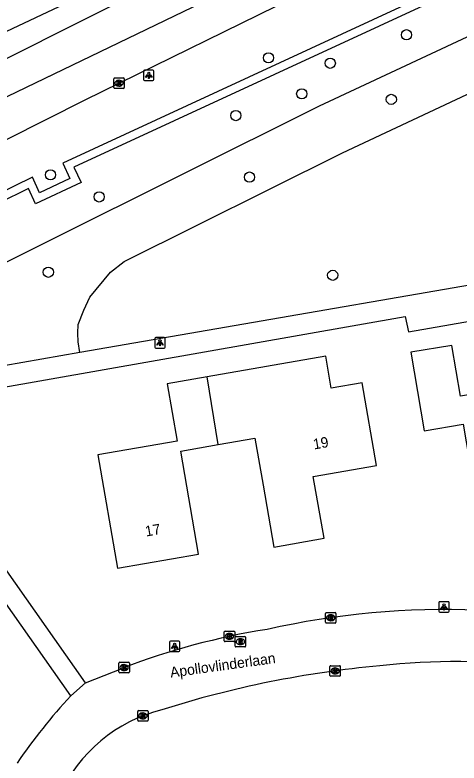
# Model space of a CAD drawing. Extents: x 162880 to 165536, y 384011 to 385179.
# Drawn here: x 164092.3 to 164134.9, y 384837.1 to 384908.7 of the extents above; entities that cross this region are included whole.
import ezdxf

# ---------------------------------------------------------------- set-up
doc = ezdxf.new("R2010")
doc.units = 0
for name, color, linetype in [('IMGEO_Berm_groen', 7, 'Continuous'), ('IMGEO_Boom', 7, 'Continuous'), ('IMGEO_Kolk', 7, 'Continuous'), ('IMGEO_Lichtpunt', 7, 'Continuous'), ('IMGEO_Loofbos', 7, 'Continuous'), ('IMGEO_Muur', 7, 'Continuous'), ('IMGEO_Openbare_ruimte_label', 7, 'Continuous'), ('IMGEO_Pand', 7, 'Continuous'), ('IMGEO_Pand_nummerreeks', 7, 'Continuous'), ('IMGEO_Rijbaan_lokaal_open', 7, 'Continuous'), ('IMGEO_Rijbaan_regionaal_gesloten', 7, 'Continuous'), ('IMGEO_Rioolput', 7, 'Continuous'), ('IMGEO_Voetpad_open', 7, 'Continuous')]:
    doc.layers.add(name, color=color, linetype=linetype)

msp = doc.modelspace()

# ---------------------------------------------------------------- linework, layer by layer
at = {"layer": 'IMGEO_Berm_groen'}
msp.add_lwpolyline([(164032.217, 384879.224), (164014.851, 384870.509), (164000.823, 384865.023), (164000, 384866.661), (163999.359, 384867.935), (164000, 384868.261), (164031.141, 384884.054), (164051.674, 384894.17), (164064.505, 384899.777), (164088.191, 384911.335), (164096.663, 384913.702), (164127.582, 384928.701), (164147.03, 384936.344), (164147.757, 384935.078), (164145.154, 384932.484), (164032.217, 384879.224)], dxfattribs=at)
at = {"layer": 'IMGEO_Boom'}
for centre in [(164129.839, 384906.842), (164116.619, 384904.627), (164122.534, 384904.112), (164119.8, 384901.18), (164128.381, 384900.651), (164113.48, 384899.1), (164095.728, 384893.426), (164114.793, 384893.208), (164100.395, 384891.305), (164095.52, 384884.092), (164122.764, 384883.8)]:
    msp.add_circle(centre, 0.489, dxfattribs=at)
at = {"layer": 'IMGEO_Kolk'}
for p, q in [((164101.791, 384901.776), (164101.791, 384902.628)), ((164101.866, 384902.702), (164102.718, 384902.702)), ((164102.279, 384902.482), (164102.304, 384902.482)), ((164102.792, 384902.628), (164102.792, 384901.776)), ((164102.718, 384901.702), (164101.866, 384901.702)), ((164102.302, 384901.922), (164102.277, 384901.922)), ((164122.073, 384850.562), (164122.073, 384851.414)), ((164122.148, 384851.488), (164123, 384851.488)), ((164122.561, 384851.268), (164122.586, 384851.268)), ((164123.074, 384851.414), (164123.074, 384850.562)), ((164122.584, 384850.708), (164122.559, 384850.708)), ((164123, 384850.488), (164122.148, 384850.488)), ((164112.373, 384848.781), (164112.373, 384849.633)), ((164112.448, 384849.707), (164113.3, 384849.707)), ((164112.861, 384849.487), (164112.886, 384849.487)), ((164113.374, 384849.633), (164113.374, 384848.781)), ((164113.3, 384848.707), (164112.448, 384848.707)), ((164112.884, 384848.927), (164112.859, 384848.927)), ((164102.28, 384845.799), (164102.28, 384846.651)), ((164102.355, 384846.725), (164103.207, 384846.725)), ((164102.768, 384846.505), (164102.793, 384846.505)), ((164103.281, 384846.651), (164103.281, 384845.799)), ((164122.495, 384845.476), (164122.495, 384846.328)), ((164122.57, 384846.402), (164123.422, 384846.402)), ((164123.496, 384846.328), (164123.496, 384845.476)), ((164103.207, 384845.725), (164102.355, 384845.725)), ((164102.791, 384845.945), (164102.766, 384845.945)), ((164123.006, 384845.622), (164122.981, 384845.622)), ((164122.983, 384846.182), (164123.008, 384846.182)), ((164123.422, 384845.402), (164122.57, 384845.402)), ((164104.085, 384841.169), (164104.085, 384842.021)), ((164104.16, 384842.095), (164105.012, 384842.095)), ((164105.086, 384842.021), (164105.086, 384841.169)), ((164104.596, 384841.315), (164104.571, 384841.315)), ((164104.573, 384841.875), (164104.598, 384841.875)), ((164105.012, 384841.095), (164104.16, 384841.095))]:
    msp.add_line(p, q, dxfattribs=at)
for points in [[(164101.791, 384901.776), (164101.791, 384902.628)], [(164101.866, 384902.702), (164102.718, 384902.702)], [(164102.112, 384902.402), (164102.235, 384902.402), (164102.235, 384902.251), (164102.365, 384902.402), (164102.529, 384902.402), (164102.383, 384902.251), (164102.536, 384902.002), (164102.384, 384902.002), (164102.299, 384902.166), (164102.235, 384902.099), (164102.235, 384902.002), (164102.112, 384902.002), (164102.112, 384902.402)], [(164102.792, 384902.628), (164102.792, 384901.776)], [(164102.718, 384901.702), (164101.866, 384901.702)], [(164122.073, 384850.562), (164122.073, 384851.414)], [(164122.148, 384851.488), (164123, 384851.488)], [(164123.074, 384851.414), (164123.074, 384850.562)], [(164122.394, 384851.188), (164122.517, 384851.188), (164122.517, 384851.037), (164122.647, 384851.188), (164122.811, 384851.188), (164122.665, 384851.037), (164122.818, 384850.788), (164122.666, 384850.788), (164122.581, 384850.952), (164122.517, 384850.885), (164122.517, 384850.788), (164122.394, 384850.788), (164122.394, 384851.188)], [(164123, 384850.488), (164122.148, 384850.488)], [(164112.373, 384848.781), (164112.373, 384849.633)], [(164112.448, 384849.707), (164113.3, 384849.707)], [(164112.694, 384849.407), (164112.817, 384849.407), (164112.817, 384849.256), (164112.947, 384849.407), (164113.111, 384849.407), (164112.965, 384849.256), (164113.118, 384849.007), (164112.966, 384849.007), (164112.881, 384849.171), (164112.817, 384849.104), (164112.817, 384849.007), (164112.694, 384849.007), (164112.694, 384849.407)], [(164113.374, 384849.633), (164113.374, 384848.781)], [(164113.3, 384848.707), (164112.448, 384848.707)], [(164102.28, 384845.799), (164102.28, 384846.651)], [(164102.355, 384846.725), (164103.207, 384846.725)], [(164102.601, 384846.425), (164102.724, 384846.425), (164102.724, 384846.274), (164102.854, 384846.425), (164103.018, 384846.425), (164102.872, 384846.274), (164103.025, 384846.025), (164102.873, 384846.025), (164102.788, 384846.189), (164102.724, 384846.122), (164102.724, 384846.025), (164102.601, 384846.025), (164102.601, 384846.425)], [(164103.281, 384846.651), (164103.281, 384845.799)], [(164122.495, 384845.476), (164122.495, 384846.328)], [(164122.57, 384846.402), (164123.422, 384846.402)], [(164123.496, 384846.328), (164123.496, 384845.476)], [(164103.207, 384845.725), (164102.355, 384845.725)], [(164122.816, 384846.102), (164122.939, 384846.102), (164122.939, 384845.951), (164123.069, 384846.102), (164123.233, 384846.102), (164123.087, 384845.951), (164123.24, 384845.702), (164123.088, 384845.702), (164123.003, 384845.866), (164122.939, 384845.799), (164122.939, 384845.702), (164122.816, 384845.702), (164122.816, 384846.102)], [(164123.422, 384845.402), (164122.57, 384845.402)], [(164104.085, 384841.169), (164104.085, 384842.021)], [(164104.16, 384842.095), (164105.012, 384842.095)], [(164105.086, 384842.021), (164105.086, 384841.169)], [(164104.406, 384841.795), (164104.529, 384841.795), (164104.529, 384841.644), (164104.659, 384841.795), (164104.823, 384841.795), (164104.677, 384841.644), (164104.83, 384841.395), (164104.678, 384841.395), (164104.593, 384841.559), (164104.529, 384841.492), (164104.529, 384841.395), (164104.406, 384841.395), (164104.406, 384841.795)], [(164105.012, 384841.095), (164104.16, 384841.095)]]:
    msp.add_lwpolyline(points, dxfattribs=at)
for centre, start, end in [((164101.868, 384902.626), 91.55205, 178.44795), ((164101.868, 384902.626), 91.55205, 178.44795), ((164102.716, 384902.626), 1.55205, 88.44795), ((164102.716, 384902.626), 1.55205, 88.44795), ((164101.868, 384901.778), 181.55205, 268.44795), ((164101.868, 384901.778), 181.55205, 268.44795), ((164102.716, 384901.778), 271.55205, 358.44795), ((164102.716, 384901.778), 271.55205, 358.44795), ((164122.15, 384851.412), 91.55205, 178.44795), ((164122.15, 384851.412), 91.55205, 178.44795), ((164122.998, 384851.412), 1.55205, 88.44795), ((164122.998, 384851.412), 1.55205, 88.44795), ((164122.15, 384850.564), 181.55205, 268.44795), ((164122.15, 384850.564), 181.55205, 268.44795), ((164122.998, 384850.564), 271.55205, 358.44795), ((164122.998, 384850.564), 271.55205, 358.44795), ((164112.45, 384849.631), 91.55205, 178.44795), ((164112.45, 384849.631), 91.55205, 178.44795), ((164113.298, 384849.631), 1.55205, 88.44795), ((164113.298, 384849.631), 1.55205, 88.44795), ((164112.45, 384848.783), 181.55205, 268.44795), ((164112.45, 384848.783), 181.55205, 268.44795), ((164113.298, 384848.783), 271.55205, 358.44795), ((164113.298, 384848.783), 271.55205, 358.44795), ((164102.357, 384846.649), 91.55205, 178.44795), ((164102.357, 384846.649), 91.55205, 178.44795), ((164103.205, 384846.649), 1.55205, 88.44795), ((164103.205, 384846.649), 1.55205, 88.44795), ((164122.572, 384846.326), 91.55205, 178.44795), ((164122.572, 384846.326), 91.55205, 178.44795), ((164123.42, 384846.326), 1.55205, 88.44795), ((164123.42, 384846.326), 1.55205, 88.44795), ((164102.357, 384845.801), 181.55205, 268.44795), ((164102.357, 384845.801), 181.55205, 268.44795), ((164103.205, 384845.801), 271.55205, 358.44795), ((164103.205, 384845.801), 271.55205, 358.44795), ((164122.572, 384845.478), 181.55205, 268.44795), ((164122.572, 384845.478), 181.55205, 268.44795), ((164123.42, 384845.478), 271.55205, 358.44795), ((164123.42, 384845.478), 271.55205, 358.44795), ((164104.162, 384842.019), 91.55205, 178.44795), ((164104.162, 384842.019), 91.55205, 178.44795), ((164105.01, 384842.019), 1.55205, 88.44795), ((164105.01, 384842.019), 1.55205, 88.44795), ((164104.162, 384841.171), 181.55205, 268.44795), ((164104.162, 384841.171), 181.55205, 268.44795), ((164105.01, 384841.171), 271.55205, 358.44795), ((164105.01, 384841.171), 271.55205, 358.44795)]:
    msp.add_arc(centre, 0.0765, start, end, dxfattribs=at)
for centre, major_axis, ratio, start_param, end_param in [((164102.278, 384902.202), (-0.387, 0.002), 0.722429, 4.712389, 7.853982), ((164102.303, 384902.202), (-0.39, 0.002), 0.717154, 1.570796, 4.712389), ((164122.56, 384850.988), (-0.387, 0.002), 0.722429, 4.712389, 7.853982), ((164122.585, 384850.988), (-0.39, 0.002), 0.717154, 1.570796, 4.712389), ((164112.86, 384849.207), (-0.387, 0.002), 0.722429, 4.712389, 7.853982), ((164112.885, 384849.207), (-0.39, 0.002), 0.717154, 1.570796, 4.712389), ((164102.767, 384846.225), (-0.387, 0.002), 0.722429, 4.712389, 7.853982), ((164102.792, 384846.225), (-0.39, 0.002), 0.717154, 1.570796, 4.712389), ((164122.982, 384845.902), (-0.387, 0.002), 0.722429, 4.712389, 7.853982), ((164123.007, 384845.902), (-0.39, 0.002), 0.717154, 1.570796, 4.712389), ((164104.572, 384841.595), (-0.387, 0.002), 0.722429, 4.712389, 7.853982), ((164104.597, 384841.595), (-0.39, 0.002), 0.717154, 1.570796, 4.712389)]:
    msp.add_ellipse(centre, major_axis=major_axis, ratio=ratio, start_param=start_param, end_param=end_param, dxfattribs=at)
at = {"layer": 'IMGEO_Lichtpunt'}
for p, q in [((164104.642, 384903.364), (164104.642, 384902.557)), ((164104.642, 384903.364), (164104.642, 384902.557)), ((164105.544, 384903.459), (164104.736, 384903.459)), ((164105.544, 384903.459), (164104.736, 384903.459)), ((164105.638, 384902.557), (164105.638, 384903.364)), ((164105.638, 384902.557), (164105.638, 384903.364)), ((164104.736, 384902.463), (164105.544, 384902.463)), ((164104.736, 384902.463), (164105.544, 384902.463)), ((164106.62, 384877.829), (164105.812, 384877.829)), ((164106.62, 384877.829), (164105.812, 384877.829)), ((164105.718, 384877.734), (164105.718, 384876.927)), ((164105.718, 384877.734), (164105.718, 384876.927)), ((164106.714, 384876.927), (164106.714, 384877.734)), ((164106.714, 384876.927), (164106.714, 384877.734)), ((164105.812, 384876.833), (164106.62, 384876.833)), ((164105.812, 384876.833), (164106.62, 384876.833)), ((164132.931, 384852.435), (164132.931, 384851.628)), ((164132.931, 384852.435), (164132.931, 384851.628)), ((164133.833, 384852.53), (164133.025, 384852.53)), ((164133.833, 384852.53), (164133.025, 384852.53)), ((164133.927, 384851.628), (164133.927, 384852.435)), ((164133.927, 384851.628), (164133.927, 384852.435)), ((164133.025, 384851.534), (164133.833, 384851.534)), ((164133.025, 384851.534), (164133.833, 384851.534)), ((164107.122, 384848.658), (164107.122, 384847.851)), ((164107.122, 384848.658), (164107.122, 384847.851)), ((164108.024, 384848.753), (164107.216, 384848.753)), ((164108.024, 384848.753), (164107.216, 384848.753)), ((164108.118, 384847.851), (164108.118, 384848.658)), ((164108.118, 384847.851), (164108.118, 384848.658)), ((164107.216, 384847.757), (164108.024, 384847.757)), ((164107.216, 384847.757), (164108.024, 384847.757))]:
    msp.add_line(p, q, dxfattribs=at)
for points in [[(164105.016, 384903.028), (164105.055, 384903), (164104.867, 384902.738), (164104.829, 384902.765), (164105.016, 384903.028)], [(164105.118, 384902.98), (164105.165, 384902.98), (164105.165, 384902.658), (164105.118, 384902.658), (164105.118, 384902.98)], [(164105.228, 384903), (164105.266, 384903.027), (164105.453, 384902.765), (164105.414, 384902.737), (164105.228, 384903)], [(164106.092, 384877.398), (164106.131, 384877.37), (164105.943, 384877.108), (164105.905, 384877.135), (164106.092, 384877.398)], [(164106.194, 384877.35), (164106.241, 384877.35), (164106.241, 384877.028), (164106.194, 384877.028), (164106.194, 384877.35)], [(164106.304, 384877.37), (164106.342, 384877.397), (164106.529, 384877.135), (164106.49, 384877.107), (164106.304, 384877.37)], [(164133.305, 384852.099), (164133.344, 384852.071), (164133.156, 384851.809), (164133.118, 384851.836), (164133.305, 384852.099)], [(164133.407, 384852.051), (164133.454, 384852.051), (164133.454, 384851.729), (164133.407, 384851.729), (164133.407, 384852.051)], [(164133.517, 384852.071), (164133.555, 384852.098), (164133.742, 384851.836), (164133.703, 384851.808), (164133.517, 384852.071)], [(164107.496, 384848.322), (164107.535, 384848.294), (164107.347, 384848.032), (164107.309, 384848.059), (164107.496, 384848.322)], [(164107.598, 384848.274), (164107.645, 384848.274), (164107.645, 384847.952), (164107.598, 384847.952), (164107.598, 384848.274)], [(164107.708, 384848.294), (164107.746, 384848.321), (164107.933, 384848.059), (164107.894, 384848.031), (164107.708, 384848.294)]]:
    msp.add_lwpolyline(points, dxfattribs=at)
for centre in [(164105.141, 384903.162), (164106.217, 384877.532), (164133.43, 384852.233), (164107.621, 384848.456)]:
    msp.add_circle(centre, 0.0994, dxfattribs=at)
for centre, start, end in [((164104.736, 384903.364), 90, 180), ((164104.736, 384903.364), 90, 180), ((164105.544, 384903.364), 0, 90), ((164105.544, 384903.364), 0, 90), ((164104.736, 384902.557), 180, 270), ((164104.736, 384902.557), 180, 270), ((164105.544, 384902.557), 270, 0), ((164105.544, 384902.557), 270, 360), ((164105.812, 384877.734), 90, 180), ((164105.812, 384877.734), 90, 180), ((164106.62, 384877.734), 0, 90), ((164106.62, 384877.734), 0, 90), ((164105.812, 384876.927), 180, 270), ((164105.812, 384876.927), 180, 270), ((164106.62, 384876.927), 270, 0), ((164106.62, 384876.927), 270, 360), ((164133.025, 384852.435), 90, 180), ((164133.025, 384852.435), 90, 180), ((164133.833, 384852.435), 0, 90), ((164133.833, 384852.435), 0, 90), ((164133.025, 384851.628), 180, 270), ((164133.025, 384851.628), 180, 270), ((164133.833, 384851.628), 270, 0), ((164133.833, 384851.628), 270, 360), ((164107.216, 384848.658), 90, 180), ((164107.216, 384848.658), 90, 180), ((164108.024, 384848.658), 0, 90), ((164108.024, 384848.658), 0, 90), ((164107.216, 384847.851), 180, 270), ((164107.216, 384847.851), 180, 270), ((164108.024, 384847.851), 270, 0), ((164108.024, 384847.851), 270, 360)]:
    msp.add_arc(centre, 0.0946, start, end, dxfattribs=at)
at = {"layer": 'IMGEO_Loofbos'}
for points in [[(163995.186, 384834.864), (164013.856, 384844.891), (164056.21, 384867.499), (164121.511, 384900.024), (164145.911, 384911.473), (164147.204, 384912.079)], [(164098.553, 384876.402), (164098.373, 384877.436), (164098.341, 384878.25), (164098.384, 384879.08), (164098.929, 384880.445), (164099.482, 384881.718), (164101.49, 384884.105), (164102.795, 384885.116), (164123.688, 384895.522), (164148.087, 384906.97)]]:
    msp.add_lwpolyline(points, dxfattribs=at)
at = {"layer": 'IMGEO_Muur'}
for points in [[(164200.612, 384942.085), (164200.456, 384942.424), (164096.894, 384894.556), (164097.59, 384893.077), (164094.686, 384891.713), (164094.002, 384893.195), (164090.38, 384891.428), (164028.566, 384858.623), (164029.317, 384857.211), (164003.031, 384843.382), (164002.673, 384844.106), (163992.862, 384838.663), (163904.353, 384789.557), (163905.165, 384788.158), (163898.84, 384784.624), (163898.055, 384786.032), (163851.73, 384760.24), (163852.526, 384758.821), (163848.3, 384756.508), (163847.517, 384757.905), (163830.64, 384748.494)], [(164146.429, 384916.559), (164097.974, 384894.163), (164098.667, 384892.689), (164094.293, 384890.633), (164093.613, 384892.104), (164090.747, 384890.706), (164029.662, 384858.288), (164030.414, 384856.873), (164002.673, 384842.278), (164002.323, 384842.986), (163993.285, 384837.971)]]:
    msp.add_lwpolyline(points, dxfattribs=at)
at = {"layer": 'IMGEO_Pand'}
for points in [[(164136.151, 384864.256), (164147.047, 384866.091), (164145.712, 384874.017), (164134.999, 384872.213), (164134.179, 384877.088), (164130.259, 384876.428), (164131.525, 384868.907), (164135.262, 384869.536), (164136.151, 384864.256)], [(164111.8, 384867.59), (164115.313, 384868.201), (164116.096, 384863.701), (164117.128, 384857.768), (164121.934, 384858.605), (164120.902, 384864.537), (164126.965, 384865.592), (164125.589, 384873.502), (164122.626, 384872.986), (164122.092, 384876.055), (164110.729, 384874.078)], [(164110.729, 384874.078), (164106.905, 384873.413), (164107.864, 384867.907), (164100.261, 384866.585), (164102.149, 384855.734), (164109.918, 384857.086), (164108.199, 384866.963), (164111.8, 384867.59)], [(164111.8, 384867.59), (164110.729, 384874.078)]]:
    msp.add_lwpolyline(points, dxfattribs=at)
at = {"layer": 'IMGEO_Rijbaan_lokaal_open'}
for points in [[(164099.07, 384844.744), (164102.654, 384846.178)], [(164097.671, 384843.522), (164099.07, 384844.744)]]:
    msp.add_lwpolyline(points, dxfattribs=at)
for centre, radius, start, end in [((164133.827, 384771.561), 80.221, 87.95473, 102.49188), ((164127.567, 384780.875), 69.894, 99.13128, 110.88167), ((164136.206, 384748.139), 98.65, 95.1945, 107.59308), ((164134.673, 384779.185), 67.605, 83.10478, 96.28216), ((164138.89, 384805.366), 56.168, 137.20931, 145.62949), ((164110.021, 384827.815), 14.812, 104.19238, 155.25098)]:
    msp.add_arc(centre, radius, start, end, dxfattribs=at)
at = {"layer": 'IMGEO_Rijbaan_regionaal_gesloten'}
for points in [[(163758.776, 384722.121), (163808.011, 384750), (163831.501, 384763.288), (163866.498, 384783.086), (163871.528, 384785.88), (163986.202, 384849.544), (164000, 384857.205), (164034.372, 384875.786), (164036.883, 384877.143), (164052.195, 384885.028), (164067.558, 384892.574), (164106.58, 384912.17), (164139.838, 384928.005), (164149.304, 384932.387), (164167.623, 384940.868), (164194.28, 384952.4), (164204.946, 384957.301), (164210.03, 384959.452)], [(163746.451, 384711.077), (163775.991, 384727.906), (163831.875, 384759.566), (163922.856, 384810.618), (163989.543, 384847.584), (164018.488, 384863.379), (164049.693, 384879.822), (164089.819, 384900.11), (164135.969, 384922.347), (164180.496, 384942.699), (164211.617, 384956.322)], [(163802.215, 384738.589), (163806.699, 384741.137), (163829.125, 384753.852), (163852.299, 384766.881), (163989.862, 384843.563), (164000, 384849.214), (164050.321, 384876.053), (164099.056, 384900.61), (164120.666, 384911.245), (164144.651, 384922.332), (164153.885, 384926.74), (164175.004, 384936.259), (164201.359, 384947.888), (164213.333, 384952.939)]]:
    msp.add_lwpolyline(points, dxfattribs=at)
at = {"layer": 'IMGEO_Rioolput'}
for p, q in [((164113.419, 384848.272), (164113.419, 384849.124)), ((164113.494, 384849.198), (164114.346, 384849.198)), ((164114.42, 384849.124), (164114.42, 384848.272)), ((164113.93, 384848.418), (164113.905, 384848.418)), ((164113.907, 384848.978), (164113.932, 384848.978)), ((164114.346, 384848.198), (164113.494, 384848.198))]:
    msp.add_line(p, q, dxfattribs=at)
for points in [[(164113.419, 384848.272), (164113.419, 384849.124)], [(164113.494, 384849.198), (164114.346, 384849.198)], [(164114.42, 384849.124), (164114.42, 384848.272)], [(164114.008, 384848.896), (164113.756, 384848.898), (164113.756, 384848.498)], [(164113.756, 384848.498), (164113.88, 384848.498), (164113.88, 384848.66), (164113.891, 384848.66)], [(164113.934, 384848.817), (164113.88, 384848.817), (164113.88, 384848.736)], [(164113.88, 384848.736), (164113.932, 384848.736)], [(164113.938, 384848.631), (164114.009, 384848.498), (164114.149, 384848.498), (164114.084, 384848.624)], [(164114.346, 384848.198), (164113.494, 384848.198)]]:
    msp.add_lwpolyline(points, dxfattribs=at)
for centre, radius, start, end in [((164113.496, 384849.122), 0.0765, 91.55205, 178.44795), ((164113.496, 384849.122), 0.0765, 91.55205, 178.44795), ((164114.344, 384849.122), 0.0765, 1.55205, 88.44795), ((164114.344, 384849.122), 0.0765, 1.55205, 88.44795), ((164113.89, 384848.607), 0.0533, 26.02933, 88.69889), ((164113.916, 384848.925), 0.19, 274.7715, 282.96867), ((164113.94, 384848.721), 0.0964, 77.00612, 93.18647), ((164113.954, 384848.778), 0.0378, 276.66336, 79.67722), ((164114.007, 384848.786), 0.109, 350.36119, 89.41601), ((164114.005, 384848.786), 0.112, 277.58423, 350.98172), ((164113.989, 384848.571), 0.108, 29.51342, 73.79051), ((164113.496, 384848.274), 0.0765, 181.55205, 268.44795), ((164113.496, 384848.274), 0.0765, 181.55205, 268.44795), ((164114.344, 384848.274), 0.0765, 271.55205, 358.44795), ((164114.344, 384848.274), 0.0765, 271.55205, 358.44795)]:
    msp.add_arc(centre, radius, start, end, dxfattribs=at)
for centre, major_axis, ratio, start_param, end_param in [((164113.906, 384848.698), (-0.387, 0.002), 0.722429, 4.712389, 7.853982), ((164113.931, 384848.698), (-0.39, 0.002), 0.717154, 1.570796, 4.712389)]:
    msp.add_ellipse(centre, major_axis=major_axis, ratio=ratio, start_param=start_param, end_param=end_param, dxfattribs=at)
at = {"layer": 'IMGEO_Voetpad_open'}
for points in [[(164151.78, 384885.611), (164098.553, 384876.402)], [(164085.713, 384869.224), (164087.098, 384870.925), (164088.607, 384872.208), (164090.69, 384872.995), (164129.715, 384879.866), (164130.028, 384878.398), (164146.679, 384881.29)], [(164098.553, 384876.402), (164091.251, 384875.139)], [(164099.07, 384844.744), (164085.628, 384863.844)], [(164097.671, 384843.522), (164084.805, 384861.777)]]:
    msp.add_lwpolyline(points, dxfattribs=at)

# ---------------------------------------------------------------- texts
at = {"layer": 'IMGEO_Openbare_ruimte_label'}
msp.add_text('Apollovlinderlaan', height=1, rotation=7.93555, dxfattribs=at).set_placement((164107.252, 384845.256))
at = {"layer": 'IMGEO_Pand_nummerreeks'}
for s, rotation, p in [('19', 9.86959, (164120.968, 384867.107)), ('17', 9.87203, (164104.877, 384858.767))]:
    msp.add_text(s, height=1, rotation=rotation, dxfattribs=at).set_placement(p)

doc.saveas('drawing.dxf')
